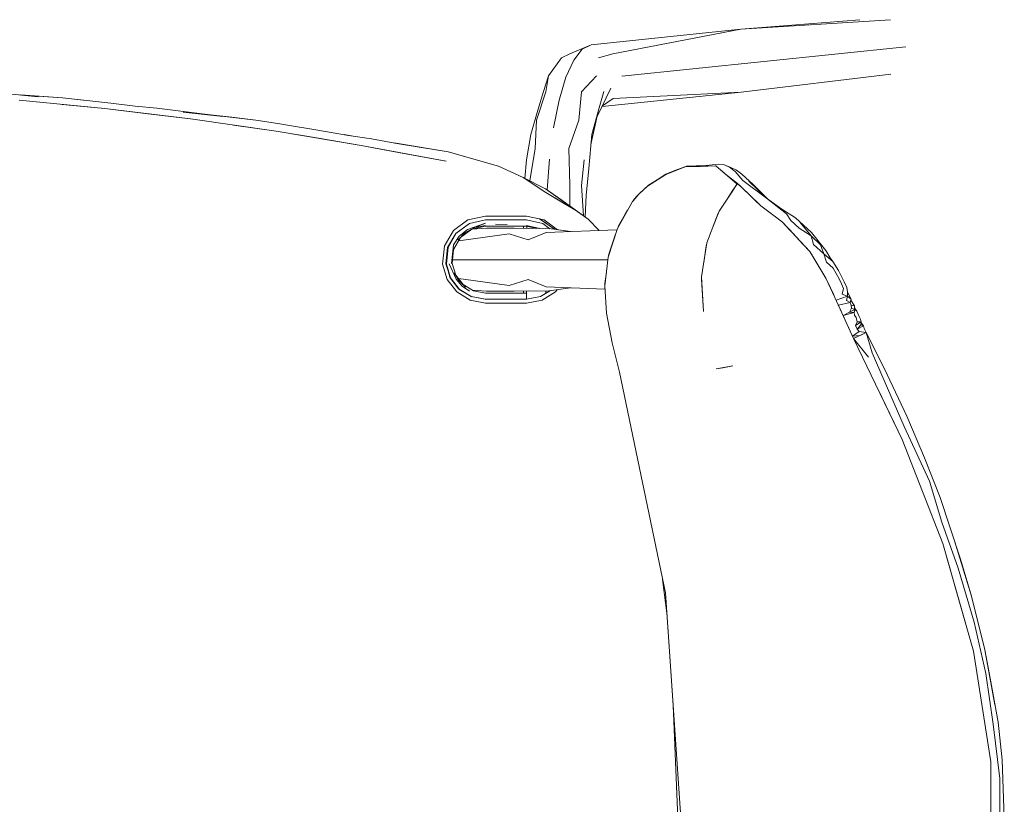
# Model space of a CAD drawing. Header units: millimetres. Extents: x 2 to 902, y -447 to 199.
# Tile 826 of 1056: x 27.881 to 28.529, y 181.945 to 182.461. Entities that reach past the tile are written whole.
import ezdxf

# ---------------------------------------------------------------- set-up
doc = ezdxf.new("R2010")
doc.units = ezdxf.units.MM
doc.header["$MEASUREMENT"] = 0
doc.layers.add('IFC-Elemento de mobília-Contorno', color=152, linetype='Continuous', lineweight=5)

msp = doc.modelspace()

# ---------------------------------------------------------------- linework, layer by layer
at = {"layer": 'IFC-Elemento de mobília-Contorno', "color": 7, "lineweight": 5}
for p, q in [((28.35518, 182.4543), (28.45368, 182.46063)), ((28.35518, 182.4543), (28.43366, 182.46063)), ((28.35518, 182.4543), (28.45368, 182.46063)), ((28.35518, 182.4543), (28.43366, 182.46063)), ((28.25678, 182.44418), (28.35518, 182.4543)), ((28.25678, 182.44418), (28.35518, 182.4543)), ((28.27098, 182.43812), (28.35518, 182.4543)), ((28.27098, 182.43812), (28.35518, 182.4543)), ((28.24266, 182.43812), (28.25678, 182.44418)), ((28.24266, 182.43812), (28.25678, 182.44418)), ((28.24534, 182.43411), (28.25094, 182.44133)), ((28.24534, 182.43411), (28.25094, 182.44133)), ((28.25094, 182.44133), (28.25678, 182.44418)), ((28.25094, 182.44133), (28.25678, 182.44418)), ((28.4171, 182.4379), (28.46381, 182.44271)), ((28.4171, 182.4379), (28.46381, 182.44271)), ((28.22875, 182.42375), (28.23729, 182.43546)), ((28.22875, 182.42375), (28.23729, 182.43546)), ((28.23729, 182.43546), (28.24266, 182.43812)), ((28.23729, 182.43546), (28.24266, 182.43812)), ((28.26166, 182.43546), (28.27098, 182.43812)), ((28.26166, 182.43546), (28.27098, 182.43812)), ((28.37038, 182.4331), (28.4171, 182.4379)), ((28.37038, 182.4331), (28.4171, 182.4379)), ((28.2402, 182.42278), (28.24534, 182.43411)), ((28.2402, 182.42278), (28.24534, 182.43411)), ((28.27694, 182.42349), (28.32366, 182.42829)), ((28.27694, 182.42349), (28.32366, 182.42829)), ((28.32366, 182.42829), (28.37038, 182.4331)), ((28.32366, 182.42829), (28.37038, 182.4331)), ((28.22531, 182.41336), (28.22875, 182.42375)), ((28.22531, 182.41336), (28.22875, 182.42375)), ((28.22696, 182.41325), (28.22875, 182.42375)), ((28.22696, 182.41325), (28.22875, 182.42375)), ((28.23571, 182.40775), (28.2402, 182.42278)), ((28.23571, 182.40775), (28.2402, 182.42278)), ((28.25036, 182.41325), (28.26018, 182.42375)), ((28.25036, 182.41325), (28.26018, 182.42375)), ((28.35545, 182.41291), (28.45392, 182.42479)), ((28.35545, 182.41291), (28.45392, 182.42479)), ((28.2607, 182.3969), (28.2698, 182.41557)), ((28.2607, 182.3969), (28.2698, 182.41557)), ((27.86905, 182.41236), (27.89294, 182.41001)), ((27.86905, 182.41236), (27.89294, 182.41001)), ((27.88116, 182.41117), (27.89301, 182.41039)), ((27.88116, 182.41117), (27.89301, 182.41039)), ((27.88119, 182.41117), (27.90899, 182.40934)), ((27.89301, 182.41039), (27.90899, 182.40934)), ((27.89301, 182.41039), (27.90899, 182.40934)), ((27.90899, 182.40934), (27.9408, 182.40568)), ((27.90899, 182.40934), (27.92489, 182.4075)), ((27.90899, 182.40934), (27.92489, 182.4075)), ((27.90899, 182.40934), (27.9408, 182.40568)), ((28.22075, 182.39453), (28.22696, 182.41325)), ((28.22075, 182.39453), (28.22696, 182.41325)), ((28.22161, 182.40116), (28.22531, 182.41336)), ((28.22161, 182.40116), (28.22531, 182.41336)), ((28.24877, 182.39453), (28.25036, 182.41325)), ((28.24877, 182.39453), (28.25036, 182.41325)), ((28.26166, 182.40116), (28.26512, 182.41336)), ((28.26166, 182.40116), (28.26512, 182.41336)), ((28.26392, 182.4035), (28.35545, 182.41291)), ((28.26392, 182.4035), (28.35545, 182.41291)), ((28.26418, 182.40405), (28.27117, 182.40885)), ((28.26418, 182.40405), (28.27117, 182.40885)), ((28.27117, 182.40885), (28.35545, 182.41291)), ((28.27117, 182.40885), (28.35545, 182.41291)), ((27.88037, 182.40775), (27.93688, 182.40218)), ((27.88037, 182.40775), (27.93688, 182.40218)), ((27.90862, 182.40496), (27.93688, 182.40218)), ((27.90862, 182.40496), (27.93688, 182.40218)), ((27.92489, 182.4075), (27.9408, 182.40568)), ((27.92489, 182.4075), (27.9408, 182.40568)), ((27.9408, 182.40568), (27.95671, 182.40384)), ((27.9408, 182.40568), (27.95671, 182.40384)), ((27.95671, 182.40384), (27.97091, 182.40243)), ((27.95671, 182.40384), (27.97091, 182.40243)), ((27.97091, 182.40243), (27.98853, 182.40017)), ((27.97091, 182.40243), (27.98852, 182.40017)), ((28.23203, 182.38959), (28.23571, 182.40775)), ((28.23203, 182.38959), (28.23571, 182.40775)), ((27.93688, 182.40218), (27.96506, 182.39876)), ((27.93688, 182.40218), (27.99325, 182.39536)), ((27.93688, 182.40218), (27.96506, 182.39876)), ((27.93688, 182.40218), (27.99325, 182.39536)), ((27.96506, 182.39876), (27.99325, 182.39536)), ((27.96506, 182.39876), (27.99325, 182.39536)), ((27.9884, 182.39974), (28.01453, 182.39702)), ((27.9884, 182.39974), (28.01453, 182.39702)), ((27.98852, 182.40017), (28.00443, 182.39833)), ((27.98852, 182.40017), (28.00443, 182.39833)), ((27.98853, 182.40017), (28.00443, 182.39833)), ((27.98853, 182.40017), (28.00443, 182.39833)), ((28.00443, 182.39833), (28.03624, 182.39466)), ((28.00443, 182.39833), (28.02034, 182.3965)), ((28.00443, 182.39833), (28.03624, 182.39466)), ((28.00443, 182.39833), (28.02034, 182.3965)), ((28.02034, 182.3965), (28.03624, 182.39466)), ((28.02034, 182.3965), (28.03624, 182.39466)), ((28.21717, 182.38505), (28.22161, 182.40116)), ((28.21717, 182.38505), (28.22161, 182.40116)), ((28.25653, 182.37846), (28.26166, 182.40116)), ((28.25653, 182.37846), (28.26166, 182.40116)), ((28.25711, 182.38505), (28.26166, 182.40116)), ((28.25711, 182.38505), (28.26166, 182.40116)), ((27.99325, 182.39536), (28.04946, 182.38729)), ((27.99325, 182.39536), (28.04946, 182.38729)), ((28.02135, 182.39132), (28.04946, 182.38729)), ((28.02135, 182.39132), (28.04946, 182.38729)), ((28.03624, 182.39466), (28.05204, 182.39205)), ((28.03624, 182.39466), (28.05204, 182.39205)), ((28.05204, 182.39205), (28.05839, 182.39107)), ((28.05204, 182.39205), (28.05839, 182.39107)), ((28.05839, 182.39107), (28.07571, 182.38829)), ((28.05839, 182.39107), (28.07571, 182.38829)), ((28.22004, 182.37593), (28.22075, 182.39453)), ((28.22004, 182.37593), (28.22075, 182.39453)), ((28.24202, 182.37593), (28.24877, 182.39453)), ((28.24202, 182.37593), (28.24877, 182.39453)), ((28.04946, 182.38729), (28.07746, 182.38264)), ((28.04946, 182.38729), (28.10547, 182.378)), ((28.04946, 182.38729), (28.07746, 182.38264)), ((28.04946, 182.38729), (28.10547, 182.378)), ((28.07571, 182.38829), (28.09721, 182.38454)), ((28.07571, 182.38829), (28.09721, 182.38454)), ((28.09432, 182.38505), (28.09912, 182.38425)), ((28.09432, 182.38505), (28.09912, 182.38425)), ((28.09455, 182.38501), (28.09891, 182.38428)), ((28.09455, 182.385), (28.09891, 182.38428)), ((28.09721, 182.38454), (28.11223, 182.38226)), ((28.09721, 182.38454), (28.11223, 182.38226)), ((28.21414, 182.36849), (28.21717, 182.38505)), ((28.21414, 182.36849), (28.21717, 182.38505)), ((28.25514, 182.3628), (28.25711, 182.38505)), ((28.25514, 182.3628), (28.25711, 182.38505)), ((28.07746, 182.38264), (28.10547, 182.378)), ((28.07746, 182.38264), (28.10547, 182.378)), ((28.10547, 182.378), (28.16128, 182.36752)), ((28.10547, 182.378), (28.12065, 182.37515)), ((28.10547, 182.378), (28.16128, 182.36752)), ((28.10547, 182.378), (28.12065, 182.37515)), ((28.11223, 182.38226), (28.12754, 182.37954)), ((28.11223, 182.38226), (28.12754, 182.37954)), ((28.12716, 182.37961), (28.16258, 182.37374)), ((28.12716, 182.37961), (28.16258, 182.37374)), ((28.12723, 182.3796), (28.13698, 182.37798)), ((28.12723, 182.3796), (28.13698, 182.37798)), ((28.12754, 182.37954), (28.14497, 182.37653)), ((28.12754, 182.37954), (28.14497, 182.37653)), ((28.13698, 182.37798), (28.16258, 182.37374)), ((28.13698, 182.37798), (28.16258, 182.37374)), ((28.12065, 182.37515), (28.13583, 182.3723)), ((28.12065, 182.37515), (28.13583, 182.3723)), ((28.13583, 182.3723), (28.16128, 182.36752)), ((28.13583, 182.3723), (28.16128, 182.36752)), ((28.16258, 182.37374), (28.19576, 182.36438)), ((28.16258, 182.37374), (28.19576, 182.36438)), ((28.16258, 182.37374), (28.1958, 182.36436)), ((28.21638, 182.35464), (28.22004, 182.37593)), ((28.21638, 182.35464), (28.22004, 182.37593)), ((28.24202, 182.37593), (28.24265, 182.35182)), ((28.24202, 182.37593), (28.24265, 182.35182)), ((28.19576, 182.36438), (28.21193, 182.35685)), ((28.19576, 182.36438), (28.21193, 182.35685)), ((28.21314, 182.35625), (28.21414, 182.36849)), ((28.21314, 182.35624), (28.21414, 182.36849)), ((28.22777, 182.3488), (28.22929, 182.36899)), ((28.22777, 182.3488), (28.22929, 182.36899)), ((28.2505, 182.35156), (28.25226, 182.36849)), ((28.2505, 182.35156), (28.25226, 182.36849)), ((28.30581, 182.35889), (28.31855, 182.36382)), ((28.30581, 182.35889), (28.31855, 182.36382)), ((28.31214, 182.36143), (28.31853, 182.36384)), ((28.31214, 182.36143), (28.3184, 182.36384)), ((28.31214, 182.36143), (28.31853, 182.36384)), ((28.31214, 182.36143), (28.3184, 182.36384)), ((28.31298, 182.36194), (28.31813, 182.36373)), ((28.31298, 182.36194), (28.3181, 182.36372)), ((28.31836, 182.36381), (28.33882, 182.36451)), ((28.31836, 182.36381), (28.33882, 182.36451)), ((28.3184, 182.36384), (28.31958, 182.36424)), ((28.3184, 182.36384), (28.31958, 182.36424)), ((28.3184, 182.36384), (28.32342, 182.364)), ((28.3184, 182.36384), (28.32342, 182.364)), ((28.31958, 182.36424), (28.33217, 182.36478)), ((28.31958, 182.36424), (28.33217, 182.36478)), ((28.32342, 182.364), (28.32844, 182.36416)), ((28.32342, 182.364), (28.32844, 182.36416)), ((28.32844, 182.36416), (28.33346, 182.36433)), ((28.32844, 182.36416), (28.33346, 182.36433)), ((28.32968, 182.36419), (28.32972, 182.3642)), ((28.32968, 182.36419), (28.32972, 182.3642)), ((28.33217, 182.36478), (28.3405, 182.36566)), ((28.33217, 182.36478), (28.3405, 182.36566)), ((28.33346, 182.36433), (28.33849, 182.3645)), ((28.33346, 182.36433), (28.33849, 182.3645)), ((28.33882, 182.36451), (28.35275, 182.35246)), ((28.33882, 182.36451), (28.35275, 182.35246)), ((28.3405, 182.36566), (28.34386, 182.36532)), ((28.3405, 182.36566), (28.34386, 182.36532)), ((28.34386, 182.36532), (28.34771, 182.36364)), ((28.34386, 182.36532), (28.34859, 182.36349)), ((28.34386, 182.36532), (28.34771, 182.36364)), ((28.34386, 182.36532), (28.34859, 182.36349)), ((28.34771, 182.36364), (28.35143, 182.36074)), ((28.34771, 182.36364), (28.35143, 182.36074)), ((28.34859, 182.36349), (28.35232, 182.36162)), ((28.34859, 182.36349), (28.35232, 182.36162)), ((28.25357, 182.34499), (28.25514, 182.3628)), ((28.25357, 182.34499), (28.25514, 182.3628)), ((28.2938, 182.35123), (28.30581, 182.35889)), ((28.29407, 182.35141), (28.30581, 182.35889)), ((28.30015, 182.35541), (28.30588, 182.35902)), ((28.30015, 182.35541), (28.30588, 182.35902)), ((28.30588, 182.35902), (28.31298, 182.36194)), ((28.30588, 182.35902), (28.31298, 182.36194)), ((28.30588, 182.35902), (28.31214, 182.36143)), ((28.30588, 182.35902), (28.31214, 182.36143)), ((28.30944, 182.3603), (28.31063, 182.36084)), ((28.30944, 182.3603), (28.31063, 182.36084)), ((28.34266, 182.36119), (28.34526, 182.35913)), ((28.34266, 182.36119), (28.34526, 182.35913)), ((28.34526, 182.35913), (28.34916, 182.35604)), ((28.34526, 182.35913), (28.34916, 182.35604)), ((28.35143, 182.36074), (28.35657, 182.35484)), ((28.35143, 182.36074), (28.35657, 182.35484)), ((28.35232, 182.36162), (28.35591, 182.35915)), ((28.35232, 182.36162), (28.35591, 182.35915)), ((28.35591, 182.35915), (28.36342, 182.35219)), ((28.35591, 182.35915), (28.36342, 182.35219)), ((28.21193, 182.35685), (28.2269, 182.34702)), ((28.21193, 182.35685), (28.22684, 182.34947)), ((28.21193, 182.35685), (28.2269, 182.34702)), ((28.21193, 182.35685), (28.22684, 182.34947)), ((28.24265, 182.35182), (28.2427, 182.33814)), ((28.24265, 182.35182), (28.2427, 182.33814)), ((28.2505, 182.35156), (28.25178, 182.33164)), ((28.2505, 182.35156), (28.25178, 182.33164)), ((28.28817, 182.34594), (28.29407, 182.35141)), ((28.28817, 182.34594), (28.29407, 182.35141)), ((28.29156, 182.34919), (28.29443, 182.35181)), ((28.29156, 182.34919), (28.29443, 182.35181)), ((28.29443, 182.35181), (28.30015, 182.35541)), ((28.29443, 182.35181), (28.30015, 182.35541)), ((28.34916, 182.35604), (28.35307, 182.35294)), ((28.34916, 182.35604), (28.35307, 182.35294)), ((28.34921, 182.35553), (28.35001, 182.35537)), ((28.34921, 182.35552), (28.35002, 182.35537)), ((28.34921, 182.35552), (28.35001, 182.35537)), ((28.34921, 182.35552), (28.35002, 182.35537)), ((28.34966, 182.34782), (28.35307, 182.35294)), ((28.34966, 182.34782), (28.35307, 182.35294)), ((28.34967, 182.34783), (28.35271, 182.3525)), ((28.34967, 182.34783), (28.35271, 182.3525)), ((28.35244, 182.35208), (28.35248, 182.35205)), ((28.35244, 182.35208), (28.35248, 182.35205)), ((28.35307, 182.35294), (28.36024, 182.34605)), ((28.35307, 182.35294), (28.35503, 182.35106)), ((28.35307, 182.35294), (28.35503, 182.35106)), ((28.35307, 182.35294), (28.36024, 182.34605)), ((28.35503, 182.35106), (28.35699, 182.34917)), ((28.35503, 182.35106), (28.35699, 182.34917)), ((28.35657, 182.35484), (28.37205, 182.34328)), ((28.35657, 182.35484), (28.37205, 182.34328)), ((28.36044, 182.35455), (28.37205, 182.34328)), ((28.36044, 182.35455), (28.37205, 182.34328)), ((28.36342, 182.35219), (28.37315, 182.34247)), ((28.36342, 182.35219), (28.37315, 182.34247)), ((28.22684, 182.34947), (28.23746, 182.34188)), ((28.22684, 182.34947), (28.2549, 182.32942)), ((28.2269, 182.34702), (28.2374, 182.34072)), ((28.2269, 182.34702), (28.23834, 182.34016)), ((28.25275, 182.33096), (28.25357, 182.34499)), ((28.25275, 182.33096), (28.25357, 182.34499)), ((28.28405, 182.34112), (28.28817, 182.34594)), ((28.28446, 182.3416), (28.28817, 182.34594)), ((28.28467, 182.342), (28.28668, 182.34429)), ((28.28467, 182.342), (28.28668, 182.34429)), ((28.28668, 182.34429), (28.2887, 182.34659)), ((28.28668, 182.34429), (28.2887, 182.34659)), ((28.2887, 182.34659), (28.29156, 182.34919)), ((28.2887, 182.34659), (28.29156, 182.34919)), ((28.34624, 182.34269), (28.34967, 182.34783)), ((28.34624, 182.34269), (28.34966, 182.34782)), ((28.35699, 182.34917), (28.36092, 182.3454)), ((28.35699, 182.34917), (28.36092, 182.3454)), ((28.36024, 182.34605), (28.3684, 182.33822)), ((28.36024, 182.34605), (28.3684, 182.33822)), ((28.36092, 182.3454), (28.36466, 182.34181)), ((28.36092, 182.3454), (28.36466, 182.34181)), ((28.2374, 182.34072), (28.24596, 182.33559)), ((28.23746, 182.34188), (28.23839, 182.34121)), ((28.23834, 182.34016), (28.24596, 182.33559)), ((28.23839, 182.34121), (28.2549, 182.32942)), ((28.27404, 182.32343), (28.28405, 182.34112)), ((28.27404, 182.32343), (28.28405, 182.34112)), ((28.28405, 182.34112), (28.28446, 182.3416)), ((28.28439, 182.34153), (28.28467, 182.342)), ((28.28439, 182.34153), (28.28467, 182.342)), ((28.28446, 182.3416), (28.28467, 182.342)), ((28.28446, 182.3416), (28.28467, 182.342)), ((28.28446, 182.3416), (28.28467, 182.342)), ((28.28446, 182.3416), (28.28467, 182.342)), ((28.34092, 182.33469), (28.34624, 182.34269)), ((28.34092, 182.33469), (28.34624, 182.34269)), ((28.36466, 182.34181), (28.3684, 182.33822)), ((28.36466, 182.34181), (28.3684, 182.33822)), ((28.3684, 182.33822), (28.37725, 182.33159)), ((28.3684, 182.33822), (28.37725, 182.33159)), ((28.37205, 182.34328), (28.38529, 182.33301)), ((28.37205, 182.34328), (28.38217, 182.33596)), ((28.37205, 182.34328), (28.38529, 182.33301)), ((28.37205, 182.34328), (28.38217, 182.33596)), ((28.1757, 182.32898), (28.18732, 182.33148)), ((28.1757, 182.32898), (28.18732, 182.33148)), ((28.18732, 182.33148), (28.19406, 182.33147)), ((28.18732, 182.33148), (28.19406, 182.33147)), ((28.19406, 182.33147), (28.20081, 182.33147)), ((28.19406, 182.33147), (28.20081, 182.33147)), ((28.20081, 182.33147), (28.20755, 182.33146)), ((28.20081, 182.33147), (28.20755, 182.33146)), ((28.20755, 182.33146), (28.21429, 182.33146)), ((28.20755, 182.33146), (28.21429, 182.33146)), ((28.21429, 182.33146), (28.22589, 182.32896)), ((28.21429, 182.33146), (28.22589, 182.32896)), ((28.27478, 182.32508), (28.27922, 182.33267)), ((28.27478, 182.32508), (28.27922, 182.33267)), ((28.27922, 182.33267), (28.28075, 182.3353)), ((28.27922, 182.33267), (28.28075, 182.3353)), ((28.33691, 182.32428), (28.34097, 182.33482)), ((28.33691, 182.32428), (28.34097, 182.33481)), ((28.33713, 182.32482), (28.34027, 182.33339)), ((28.33713, 182.32482), (28.34027, 182.33339)), ((28.34027, 182.33339), (28.34064, 182.33396)), ((28.34027, 182.33339), (28.34064, 182.33396)), ((28.37725, 182.33159), (28.38271, 182.32749)), ((28.37725, 182.33159), (28.38271, 182.32749)), ((28.38217, 182.33596), (28.39117, 182.33037)), ((28.38217, 182.33596), (28.39117, 182.33037)), ((28.38529, 182.33301), (28.38826, 182.32853)), ((28.38529, 182.33301), (28.38826, 182.32853)), ((28.16614, 182.32195), (28.1757, 182.32898)), ((28.16614, 182.32195), (28.1757, 182.32898)), ((28.16773, 182.32007), (28.17672, 182.3267)), ((28.16797, 182.32025), (28.17672, 182.3267)), ((28.17536, 182.32275), (28.1873, 182.32692)), ((28.17536, 182.32275), (28.1873, 182.32692)), ((28.17672, 182.3267), (28.18731, 182.32898)), ((28.17672, 182.3267), (28.18731, 182.32898)), ((28.17825, 182.3229), (28.18722, 182.32482)), ((28.17825, 182.3229), (28.18722, 182.32482)), ((28.18016, 182.32408), (28.1873, 182.32692)), ((28.18016, 182.32408), (28.1873, 182.32692)), ((28.18016, 182.32408), (28.18727, 182.32539)), ((28.18016, 182.32408), (28.18727, 182.32539)), ((28.18722, 182.32482), (28.19397, 182.32482)), ((28.18722, 182.32482), (28.19397, 182.32482)), ((28.18731, 182.32898), (28.19405, 182.32898)), ((28.18731, 182.32898), (28.19405, 182.32898)), ((28.1938, 182.32611), (28.20154, 182.32605)), ((28.1938, 182.32611), (28.20154, 182.32605)), ((28.19397, 182.32482), (28.20072, 182.32482)), ((28.19397, 182.32482), (28.20072, 182.32482)), ((28.19405, 182.32898), (28.2008, 182.32897)), ((28.19405, 182.32898), (28.2008, 182.32897)), ((28.20072, 182.32482), (28.20747, 182.32482)), ((28.20072, 182.32482), (28.20747, 182.32482)), ((28.2008, 182.32897), (28.20754, 182.32897)), ((28.2008, 182.32897), (28.20754, 182.32897)), ((28.20747, 182.32482), (28.21422, 182.32482)), ((28.20747, 182.32482), (28.21422, 182.32482)), ((28.20754, 182.32897), (28.21429, 182.32896)), ((28.20754, 182.32897), (28.21429, 182.32896)), ((28.21224, 182.32482), (28.21225, 182.32352)), ((28.21224, 182.32482), (28.21225, 182.32352)), ((28.21422, 182.32482), (28.22104, 182.32336)), ((28.21422, 182.32482), (28.22104, 182.32336)), ((28.21426, 182.32538), (28.22305, 182.32341)), ((28.21426, 182.32538), (28.22305, 182.32341)), ((28.21429, 182.32896), (28.22489, 182.32666)), ((28.21429, 182.32896), (28.22489, 182.32666)), ((28.21442, 182.32352), (28.21448, 182.32476)), ((28.21442, 182.32352), (28.21448, 182.32476)), ((28.22281, 182.32962), (28.22915, 182.32541)), ((28.22281, 182.32962), (28.22915, 182.32541)), ((28.22282, 182.32962), (28.22382, 182.32896)), ((28.22282, 182.32962), (28.22382, 182.32896)), ((28.22382, 182.32896), (28.22649, 182.32718)), ((28.22382, 182.32896), (28.22649, 182.32718)), ((28.22489, 182.32666), (28.22956, 182.32322)), ((28.22489, 182.32666), (28.22956, 182.32322)), ((28.22589, 182.32896), (28.23467, 182.32251)), ((28.22589, 182.32896), (28.23467, 182.32251)), ((28.22649, 182.32718), (28.22915, 182.32541)), ((28.22649, 182.32718), (28.22915, 182.32541)), ((28.22915, 182.32541), (28.23257, 182.32281)), ((28.22915, 182.32541), (28.2317, 182.32347)), ((28.22915, 182.32541), (28.23257, 182.32281)), ((28.22915, 182.32541), (28.2317, 182.32347)), ((28.2549, 182.32942), (28.26215, 182.32206)), ((28.2549, 182.32942), (28.26215, 182.32205)), ((28.2549, 182.32942), (28.26215, 182.32205)), ((28.27446, 182.32416), (28.27478, 182.32508)), ((28.27446, 182.32416), (28.27478, 182.32508)), ((28.27449, 182.32422), (28.27478, 182.32508)), ((28.27449, 182.32422), (28.27478, 182.32508)), ((28.33933, 182.33082), (28.33943, 182.33082)), ((28.33933, 182.33082), (28.33943, 182.33082)), ((28.38271, 182.32749), (28.39163, 182.31783)), ((28.38271, 182.32749), (28.38727, 182.32255)), ((28.38271, 182.32749), (28.39163, 182.31783)), ((28.38271, 182.32749), (28.38727, 182.32255)), ((28.38826, 182.32853), (28.39371, 182.32365)), ((28.38826, 182.32853), (28.39371, 182.32365)), ((28.39117, 182.33037), (28.40167, 182.32074)), ((28.39117, 182.33037), (28.40167, 182.32074)), ((28.3943, 182.32733), (28.40145, 182.31852)), ((28.3943, 182.32733), (28.40145, 182.31852)), ((28.39642, 182.32555), (28.40167, 182.32074)), ((28.39642, 182.32555), (28.40167, 182.32074)), ((28.16013, 182.31142), (28.16614, 182.32195)), ((28.16013, 182.31142), (28.16614, 182.32195)), ((28.16234, 182.31077), (28.16774, 182.32008)), ((28.16234, 182.31077), (28.16774, 182.32008)), ((28.16259, 182.31074), (28.16797, 182.32025)), ((28.16259, 182.31074), (28.16797, 182.32025)), ((28.16623, 182.31253), (28.17, 182.31837)), ((28.16623, 182.31253), (28.17, 182.31837)), ((28.16897, 182.3157), (28.17397, 182.3207)), ((28.16897, 182.3157), (28.17397, 182.3207)), ((28.17, 182.31837), (28.17536, 182.32275)), ((28.17, 182.31837), (28.17536, 182.32275)), ((28.17084, 182.31749), (28.17825, 182.3229)), ((28.17084, 182.31749), (28.17825, 182.3229)), ((28.17397, 182.3207), (28.18016, 182.32408)), ((28.17397, 182.3207), (28.18016, 182.32408)), ((28.1782, 182.32287), (28.18781, 182.32352)), ((28.1782, 182.32287), (28.18781, 182.32352)), ((28.17903, 182.31659), (28.20273, 182.31976)), ((28.17903, 182.31659), (28.20273, 182.31976)), ((28.18781, 182.32352), (28.20608, 182.32352)), ((28.18781, 182.32352), (28.20608, 182.32352)), ((28.20273, 182.31976), (28.2154, 182.31593)), ((28.20273, 182.31976), (28.2154, 182.31593)), ((28.20608, 182.32352), (28.2154, 182.32323)), ((28.20608, 182.32352), (28.2154, 182.32323)), ((28.21225, 182.32332), (28.21225, 182.32352)), ((28.21225, 182.32332), (28.21225, 182.32352)), ((28.21225, 182.32332), (28.21225, 182.32352)), ((28.21441, 182.32326), (28.21442, 182.32352)), ((28.21441, 182.32326), (28.21442, 182.32352)), ((28.2154, 182.32323), (28.22738, 182.32352)), ((28.2154, 182.32323), (28.22738, 182.32352)), ((28.2154, 182.31593), (28.22722, 182.32075)), ((28.2154, 182.31593), (28.22722, 182.32075)), ((28.22285, 182.32345), (28.22292, 182.32341)), ((28.22285, 182.32345), (28.22302, 182.32341)), ((28.22285, 182.32345), (28.22292, 182.32341)), ((28.22285, 182.32345), (28.22302, 182.32341)), ((28.22705, 182.32074), (28.27374, 182.32249)), ((28.22705, 182.32074), (28.27374, 182.32249)), ((28.22705, 182.32075), (28.22722, 182.32075)), ((28.22705, 182.32075), (28.22722, 182.32075)), ((28.22738, 182.32352), (28.24313, 182.32134)), ((28.22738, 182.32352), (28.24313, 182.32134)), ((28.2317, 182.32347), (28.23257, 182.32281)), ((28.2317, 182.32347), (28.23257, 182.32281)), ((28.26792, 182.30452), (28.27404, 182.32343)), ((28.26792, 182.30452), (28.27404, 182.32343)), ((28.26838, 182.30656), (28.27237, 182.31834)), ((28.26838, 182.30656), (28.27237, 182.31834)), ((28.27237, 182.31834), (28.27264, 182.31912)), ((28.27237, 182.31834), (28.27264, 182.31912)), ((28.3329, 182.31387), (28.33691, 182.32428)), ((28.3329, 182.31387), (28.33691, 182.32428)), ((28.38717, 182.32266), (28.39163, 182.31783)), ((28.38717, 182.32266), (28.39163, 182.31783)), ((28.39371, 182.32365), (28.40145, 182.31852)), ((28.39371, 182.32365), (28.40145, 182.31852)), ((28.40145, 182.31852), (28.40778, 182.31265)), ((28.40145, 182.31852), (28.40304, 182.31281)), ((28.40145, 182.31852), (28.40778, 182.31265)), ((28.40145, 182.31852), (28.40304, 182.31281)), ((28.40167, 182.32074), (28.41124, 182.30892)), ((28.40167, 182.32074), (28.41124, 182.30892)), ((28.15899, 182.29982), (28.16025, 182.31163)), ((28.15899, 182.29982), (28.16025, 182.31163)), ((28.16456, 182.31458), (28.16478, 182.31462)), ((28.16456, 182.31458), (28.16478, 182.31461)), ((28.16484, 182.30027), (28.16623, 182.31253)), ((28.16484, 182.30027), (28.16623, 182.31253)), ((28.16606, 182.30991), (28.16623, 182.31253)), ((28.16606, 182.30991), (28.16623, 182.31253)), ((28.16627, 182.30953), (28.17084, 182.31749)), ((28.16627, 182.30953), (28.17084, 182.31749)), ((28.16957, 182.31528), (28.17903, 182.31659)), ((28.16957, 182.31528), (28.17903, 182.31659)), ((28.26838, 182.30656), (28.27148, 182.31553)), ((28.26838, 182.30656), (28.27148, 182.31553)), ((28.33088, 182.3009), (28.33239, 182.31189)), ((28.33088, 182.3009), (28.33239, 182.31189)), ((28.33116, 182.30271), (28.3329, 182.31387)), ((28.33116, 182.30271), (28.3329, 182.31387)), ((28.33239, 182.31189), (28.33273, 182.31282)), ((28.33239, 182.31189), (28.33273, 182.31281)), ((28.39163, 182.31783), (28.39401, 182.31526)), ((28.39163, 182.31783), (28.394, 182.31526)), ((28.39163, 182.31783), (28.40055, 182.30817)), ((28.39163, 182.31783), (28.39609, 182.313)), ((28.394, 182.31526), (28.39609, 182.313)), ((28.39401, 182.31526), (28.40055, 182.30817)), ((28.39609, 182.313), (28.40055, 182.30817)), ((28.39609, 182.313), (28.40055, 182.30817)), ((28.40304, 182.31281), (28.40988, 182.30674)), ((28.40304, 182.31281), (28.40988, 182.30674)), ((28.40645, 182.31483), (28.41124, 182.30892)), ((28.40645, 182.31483), (28.41124, 182.30892)), ((28.40778, 182.31265), (28.40988, 182.30674)), ((28.40778, 182.31265), (28.40988, 182.30674)), ((28.16126, 182.30008), (28.16234, 182.31077)), ((28.16126, 182.30008), (28.16234, 182.31077)), ((28.16151, 182.29982), (28.16259, 182.31074)), ((28.16151, 182.29982), (28.16259, 182.31074)), ((28.16536, 182.30039), (28.16627, 182.30953)), ((28.16536, 182.30039), (28.16627, 182.30953)), ((28.26824, 182.30549), (28.26838, 182.30656)), ((28.26824, 182.30549), (28.26838, 182.30656)), ((28.39929, 182.30954), (28.39932, 182.30951)), ((28.39929, 182.30954), (28.39932, 182.30951)), ((28.40055, 182.30817), (28.41128, 182.29073)), ((28.40055, 182.30817), (28.40323, 182.3038)), ((28.40055, 182.30817), (28.41128, 182.29073)), ((28.40055, 182.30817), (28.40323, 182.3038)), ((28.40988, 182.30674), (28.41576, 182.30163)), ((28.40988, 182.30674), (28.41162, 182.30109)), ((28.40988, 182.30674), (28.41162, 182.30109)), ((28.40988, 182.30674), (28.41576, 182.30163)), ((28.41124, 182.30892), (28.41394, 182.30396)), ((28.41124, 182.30892), (28.41395, 182.30395)), ((28.41124, 182.30892), (28.41394, 182.30396)), ((28.41124, 182.30892), (28.41395, 182.30394)), ((28.15899, 182.29982), (28.16203, 182.28983)), ((28.15899, 182.29982), (28.16203, 182.28983)), ((28.16126, 182.30008), (28.16262, 182.29551)), ((28.16126, 182.30008), (28.16262, 182.29551)), ((28.16151, 182.29982), (28.16423, 182.2909)), ((28.16151, 182.29982), (28.16423, 182.2909)), ((28.16154, 182.30282), (28.1618, 182.30282)), ((28.16154, 182.30282), (28.1618, 182.30282)), ((28.16344, 182.30005), (28.16791, 182.29008)), ((28.16344, 182.30005), (28.16791, 182.29008)), ((28.16536, 182.30039), (28.16767, 182.29275)), ((28.16536, 182.30039), (28.16767, 182.29275)), ((28.1656, 182.30282), (28.18725, 182.30282)), ((28.1656, 182.30282), (28.18725, 182.30282)), ((28.18725, 182.30282), (28.20641, 182.30282)), ((28.18725, 182.30282), (28.20641, 182.30282)), ((28.20641, 182.30282), (28.2171, 182.30282)), ((28.20641, 182.30282), (28.2171, 182.30282)), ((28.2171, 182.30282), (28.25067, 182.30282)), ((28.2171, 182.30282), (28.25067, 182.30282)), ((28.25067, 182.30282), (28.26772, 182.30282)), ((28.25067, 182.30282), (28.26772, 182.30282)), ((28.26568, 182.28555), (28.26792, 182.30452)), ((28.26568, 182.28555), (28.26792, 182.30452)), ((28.32942, 182.29155), (28.33116, 182.30271)), ((28.32942, 182.29155), (28.33116, 182.30271)), ((28.40323, 182.3038), (28.40592, 182.29945)), ((28.40323, 182.3038), (28.40592, 182.29945)), ((28.40592, 182.29945), (28.4086, 182.29508)), ((28.40592, 182.29945), (28.4086, 182.29508)), ((28.41162, 182.30109), (28.4161, 182.29723)), ((28.41162, 182.30109), (28.4161, 182.29723)), ((28.41394, 182.30396), (28.41576, 182.30163)), ((28.41394, 182.30396), (28.41576, 182.30163)), ((28.41576, 182.30163), (28.41949, 182.29561)), ((28.41576, 182.30163), (28.41949, 182.29561)), ((28.16262, 182.29551), (28.16407, 182.29065)), ((28.16262, 182.29551), (28.16407, 182.29065)), ((28.16655, 182.29425), (28.16976, 182.28905)), ((28.16655, 182.29425), (28.16976, 182.28905)), ((28.16767, 182.29275), (28.17255, 182.28643)), ((28.16767, 182.29275), (28.17255, 182.28643)), ((28.26573, 182.28713), (28.26676, 182.29469)), ((28.26573, 182.28713), (28.26676, 182.29469)), ((28.4086, 182.29508), (28.41128, 182.29073)), ((28.4086, 182.29508), (28.41128, 182.29073)), ((28.4161, 182.29723), (28.41986, 182.29022)), ((28.4161, 182.29723), (28.41986, 182.29022)), ((28.41949, 182.29561), (28.42158, 182.29176)), ((28.41949, 182.29561), (28.42158, 182.29176)), ((28.16203, 182.28983), (28.16837, 182.28164)), ((28.16203, 182.28983), (28.16837, 182.28164)), ((28.16393, 182.29113), (28.16417, 182.2911)), ((28.16393, 182.29113), (28.16417, 182.2911)), ((28.16399, 182.29093), (28.16688, 182.28718)), ((28.16399, 182.29093), (28.16688, 182.28718)), ((28.16407, 182.29111), (28.17, 182.28346)), ((28.16423, 182.2909), (28.17011, 182.28331)), ((28.16688, 182.28718), (28.16977, 182.28343)), ((28.16688, 182.28718), (28.16977, 182.28343)), ((28.16791, 182.29008), (28.1718, 182.2855)), ((28.16791, 182.29008), (28.1718, 182.2855)), ((28.16951, 182.29037), (28.17903, 182.28905)), ((28.16951, 182.29036), (28.17903, 182.28905)), ((28.16976, 182.28905), (28.17411, 182.28474)), ((28.16976, 182.28905), (28.17411, 182.28474)), ((28.17255, 182.28643), (28.17937, 182.28228)), ((28.17255, 182.28643), (28.17937, 182.28228)), ((28.17903, 182.28905), (28.20273, 182.28588)), ((28.17903, 182.28905), (28.20273, 182.28588)), ((28.20273, 182.28588), (28.2154, 182.28971)), ((28.20273, 182.28588), (28.2154, 182.28971)), ((28.2154, 182.28971), (28.22722, 182.2849)), ((28.2154, 182.28971), (28.22722, 182.2849)), ((28.26573, 182.28713), (28.26578, 182.28635)), ((28.26573, 182.28713), (28.26578, 182.28635)), ((28.32935, 182.28982), (28.32947, 182.29069)), ((28.32935, 182.28982), (28.32947, 182.29069)), ((28.32935, 182.28982), (28.33067, 182.26886)), ((28.32935, 182.28982), (28.33067, 182.26886)), ((28.32942, 182.29155), (28.33004, 182.2802)), ((28.32942, 182.29155), (28.33004, 182.2802)), ((28.41128, 182.29073), (28.41718, 182.27795)), ((28.41128, 182.29073), (28.41718, 182.27795)), ((28.41276, 182.28753), (28.41423, 182.28434)), ((28.41276, 182.28753), (28.41423, 182.28434)), ((28.41986, 182.29022), (28.42142, 182.287)), ((28.41986, 182.29022), (28.42142, 182.287)), ((28.42142, 182.287), (28.4227, 182.28391)), ((28.42142, 182.287), (28.4227, 182.28391)), ((28.42158, 182.29176), (28.4232, 182.28819)), ((28.42158, 182.29176), (28.4232, 182.28819)), ((28.4232, 182.28819), (28.42494, 182.28454)), ((28.4232, 182.28819), (28.42494, 182.28454)), ((28.16837, 182.28164), (28.17718, 182.27624)), ((28.16837, 182.28164), (28.17718, 182.27624)), ((28.16977, 182.28343), (28.17784, 182.27852)), ((28.16977, 182.28343), (28.17784, 182.27852)), ((28.16994, 182.28332), (28.17025, 182.2833)), ((28.16994, 182.28332), (28.17025, 182.2833)), ((28.17, 182.28346), (28.17824, 182.27844)), ((28.17, 182.28346), (28.17824, 182.27844)), ((28.1718, 182.2855), (28.17679, 182.28216)), ((28.1718, 182.2855), (28.17679, 182.28216)), ((28.17861, 182.28274), (28.18781, 182.28212)), ((28.17861, 182.28274), (28.18781, 182.28212)), ((28.17937, 182.28228), (28.18722, 182.28082)), ((28.17937, 182.28228), (28.18722, 182.28082)), ((28.18722, 182.28082), (28.19397, 182.28082)), ((28.18722, 182.28082), (28.19397, 182.28082)), ((28.18781, 182.28212), (28.20608, 182.28212)), ((28.18781, 182.28212), (28.20608, 182.28212)), ((28.19397, 182.28082), (28.20072, 182.28082)), ((28.19397, 182.28082), (28.20072, 182.28082)), ((28.20072, 182.28082), (28.20747, 182.28082)), ((28.20072, 182.28082), (28.20747, 182.28082)), ((28.20608, 182.28212), (28.2154, 182.28241)), ((28.20608, 182.28212), (28.2154, 182.28241)), ((28.20747, 182.28082), (28.21422, 182.28082)), ((28.20747, 182.28082), (28.21422, 182.28082)), ((28.21225, 182.28082), (28.21225, 182.28231)), ((28.21225, 182.28082), (28.21225, 182.28231)), ((28.21225, 182.28082), (28.21225, 182.28231)), ((28.21418, 182.28082), (28.21419, 182.28237)), ((28.21418, 182.28082), (28.21419, 182.28237)), ((28.21422, 182.28082), (28.21425, 182.28051)), ((28.21422, 182.28082), (28.21425, 182.28051)), ((28.21425, 182.28051), (28.21428, 182.27965)), ((28.21425, 182.28051), (28.21428, 182.27965)), ((28.21428, 182.27965), (28.21429, 182.27836)), ((28.21428, 182.27965), (28.21429, 182.27836)), ((28.2154, 182.28241), (28.22738, 182.28212)), ((28.2154, 182.28241), (28.22738, 182.28212)), ((28.22344, 182.27851), (28.22994, 182.28247)), ((28.22344, 182.27851), (28.22994, 182.28247)), ((28.22445, 182.27625), (28.23326, 182.28166)), ((28.22445, 182.27625), (28.23326, 182.28166)), ((28.22705, 182.28071), (28.22705, 182.28213)), ((28.22705, 182.28071), (28.22705, 182.28213)), ((28.22722, 182.2849), (28.26583, 182.28344)), ((28.22722, 182.2849), (28.26583, 182.28344)), ((28.22738, 182.28212), (28.24313, 182.2843)), ((28.22738, 182.28212), (28.24313, 182.2843)), ((28.23326, 182.28166), (28.23437, 182.28309)), ((28.23326, 182.28166), (28.23437, 182.28309)), ((28.26568, 182.28555), (28.26692, 182.26756)), ((28.26568, 182.28555), (28.26692, 182.26756)), ((28.33004, 182.2802), (28.33067, 182.26886)), ((28.33004, 182.2802), (28.33067, 182.26886)), ((28.41423, 182.28434), (28.41571, 182.28115)), ((28.41423, 182.28434), (28.41571, 182.28115)), ((28.41571, 182.28115), (28.41718, 182.27795)), ((28.41571, 182.28115), (28.41718, 182.27795)), ((28.42192, 182.28018), (28.4227, 182.28391)), ((28.42192, 182.28018), (28.4227, 182.28391)), ((28.42192, 182.28018), (28.42551, 182.27882)), ((28.42192, 182.28018), (28.42551, 182.27882)), ((28.42494, 182.28454), (28.42546, 182.2817)), ((28.42494, 182.28454), (28.42546, 182.2817)), ((28.42546, 182.2817), (28.42551, 182.27882)), ((28.42546, 182.2817), (28.42551, 182.27882)), ((28.42547, 182.28149), (28.42786, 182.27696)), ((28.42547, 182.28149), (28.42786, 182.27696)), ((28.17718, 182.27624), (28.18732, 182.27433)), ((28.17718, 182.27624), (28.18732, 182.27433)), ((28.17784, 182.27852), (28.18713, 182.27681)), ((28.17784, 182.27852), (28.18713, 182.27681)), ((28.17805, 182.27856), (28.18732, 182.27683)), ((28.17805, 182.27856), (28.18732, 182.27683)), ((28.18713, 182.27681), (28.19388, 182.27681)), ((28.18713, 182.27681), (28.19388, 182.27681)), ((28.18732, 182.27683), (28.19406, 182.27683)), ((28.18732, 182.27683), (28.19406, 182.27683)), ((28.18732, 182.27433), (28.19406, 182.27433)), ((28.18732, 182.27433), (28.19406, 182.27433)), ((28.19388, 182.27681), (28.20064, 182.27681)), ((28.19388, 182.27681), (28.20064, 182.27681)), ((28.19406, 182.27683), (28.20081, 182.27683)), ((28.19406, 182.27683), (28.20081, 182.27683)), ((28.19406, 182.27433), (28.20081, 182.27433)), ((28.19406, 182.27433), (28.20081, 182.27433)), ((28.20064, 182.27681), (28.20739, 182.2768)), ((28.20064, 182.27681), (28.20739, 182.2768)), ((28.20081, 182.27683), (28.20755, 182.27683)), ((28.20081, 182.27683), (28.20755, 182.27683)), ((28.20081, 182.27433), (28.20755, 182.27433)), ((28.20081, 182.27433), (28.20755, 182.27433)), ((28.20739, 182.2768), (28.21415, 182.2768)), ((28.20739, 182.2768), (28.21415, 182.2768)), ((28.20755, 182.27683), (28.2143, 182.27684)), ((28.20755, 182.27683), (28.2143, 182.27684)), ((28.20755, 182.27433), (28.2143, 182.27434)), ((28.20755, 182.27433), (28.2143, 182.27434)), ((28.21225, 182.2768), (28.21225, 182.27684)), ((28.21225, 182.2768), (28.21225, 182.27684)), ((28.21225, 182.2768), (28.21225, 182.27684)), ((28.21414, 182.27431), (28.22445, 182.27625)), ((28.21414, 182.27431), (28.22445, 182.27625)), ((28.21415, 182.2768), (28.22344, 182.27851)), ((28.21415, 182.2768), (28.22344, 182.27851)), ((28.21415, 182.2768), (28.21415, 182.27684)), ((28.21415, 182.2768), (28.21415, 182.27684)), ((28.21429, 182.27836), (28.2143, 182.27684)), ((28.21429, 182.27836), (28.2143, 182.27684)), ((28.41718, 182.27795), (28.42395, 182.2631)), ((28.41718, 182.27795), (28.41795, 182.27627)), ((28.41718, 182.27795), (28.42395, 182.2631)), ((28.41718, 182.27795), (28.41795, 182.27627)), ((28.41795, 182.27627), (28.42551, 182.27882)), ((28.41795, 182.27627), (28.42551, 182.27882)), ((28.41795, 182.27627), (28.41874, 182.27452)), ((28.41795, 182.27627), (28.41874, 182.27452)), ((28.41872, 182.27458), (28.41948, 182.27289)), ((28.41872, 182.27458), (28.41948, 182.27289)), ((28.41948, 182.27289), (28.42714, 182.27472)), ((28.41948, 182.27289), (28.42714, 182.27472)), ((28.41948, 182.27289), (28.42025, 182.27121)), ((28.41948, 182.27289), (28.42025, 182.27121)), ((28.42476, 182.27598), (28.42551, 182.27882)), ((28.42476, 182.27598), (28.42551, 182.27882)), ((28.42476, 182.27598), (28.42714, 182.27472)), ((28.42476, 182.27598), (28.42714, 182.27472)), ((28.42551, 182.27882), (28.42786, 182.27696)), ((28.42551, 182.27882), (28.42786, 182.27696)), ((28.42714, 182.27472), (28.42786, 182.27696)), ((28.42714, 182.27472), (28.42763, 182.27624)), ((28.42714, 182.27472), (28.42789, 182.27295)), ((28.42714, 182.27472), (28.42789, 182.27295)), ((28.42763, 182.27624), (28.42786, 182.27696)), ((28.42764, 182.27629), (28.43, 182.27247)), ((28.42764, 182.27629), (28.43, 182.27247)), ((28.42789, 182.27295), (28.42813, 182.27103)), ((28.42789, 182.27295), (28.43, 182.27247)), ((28.42789, 182.27295), (28.42813, 182.27103)), ((28.42789, 182.27295), (28.43, 182.27247)), ((28.26692, 182.26756), (28.27063, 182.24804)), ((28.26692, 182.26756), (28.27063, 182.24804)), ((28.42025, 182.27121), (28.42102, 182.26953)), ((28.42025, 182.27121), (28.42102, 182.26953)), ((28.42102, 182.26953), (28.42179, 182.26785)), ((28.42102, 182.26953), (28.42179, 182.26785)), ((28.42179, 182.26785), (28.42255, 182.26616)), ((28.42179, 182.26785), (28.42255, 182.26616)), ((28.42255, 182.26616), (28.42673, 182.26842)), ((28.42255, 182.26616), (28.42673, 182.26842)), ((28.42255, 182.26616), (28.4298, 182.26809)), ((28.42255, 182.26616), (28.4298, 182.26809)), ((28.42673, 182.26842), (28.42813, 182.27103)), ((28.42673, 182.26842), (28.42813, 182.27103)), ((28.42673, 182.26842), (28.4303, 182.27012)), ((28.42673, 182.26842), (28.4303, 182.27011)), ((28.42673, 182.26842), (28.4298, 182.26809)), ((28.42673, 182.26842), (28.4298, 182.26809)), ((28.42813, 182.27103), (28.43018, 182.27006)), ((28.42813, 182.27103), (28.43036, 182.26997)), ((28.4298, 182.26809), (28.43018, 182.27006)), ((28.4298, 182.26809), (28.43018, 182.27006)), ((28.4298, 182.26809), (28.43005, 182.26628)), ((28.4298, 182.26809), (28.43005, 182.26628)), ((28.43, 182.27247), (28.43015, 182.27045)), ((28.43, 182.27247), (28.43015, 182.27045)), ((28.43005, 182.26628), (28.43123, 182.26489)), ((28.43005, 182.26628), (28.43123, 182.26489)), ((28.4301, 182.27119), (28.43159, 182.26897)), ((28.4301, 182.27119), (28.43159, 182.26897)), ((28.43015, 182.27045), (28.43018, 182.27006)), ((28.43015, 182.27045), (28.43018, 182.27006)), ((28.43018, 182.27006), (28.43159, 182.26897)), ((28.43018, 182.27006), (28.43159, 182.26897)), ((28.43159, 182.26897), (28.43222, 182.26735)), ((28.43159, 182.26897), (28.43222, 182.26735)), ((28.43222, 182.26735), (28.4332, 182.26544)), ((28.43222, 182.26735), (28.4332, 182.26544)), ((28.42255, 182.26616), (28.42332, 182.26448)), ((28.42255, 182.26616), (28.42332, 182.26448)), ((28.42332, 182.26448), (28.42395, 182.2631)), ((28.42332, 182.26448), (28.42395, 182.2631)), ((28.42395, 182.2631), (28.42947, 182.25099)), ((28.42395, 182.2631), (28.42486, 182.2611)), ((28.42395, 182.2631), (28.42947, 182.25099)), ((28.42395, 182.2631), (28.42486, 182.2611)), ((28.42486, 182.2611), (28.42562, 182.25942)), ((28.42486, 182.2611), (28.42562, 182.25942)), ((28.43064, 182.25964), (28.4318, 182.26202)), ((28.43064, 182.25964), (28.4318, 182.26202)), ((28.43064, 182.25964), (28.43446, 182.26197)), ((28.43064, 182.25964), (28.43446, 182.26197)), ((28.43123, 182.26489), (28.4318, 182.26202)), ((28.43123, 182.26489), (28.4318, 182.26202)), ((28.43175, 182.25722), (28.43416, 182.26004)), ((28.43175, 182.25722), (28.43416, 182.26004)), ((28.4318, 182.26202), (28.43446, 182.26197)), ((28.4318, 182.26202), (28.43446, 182.26197)), ((28.4332, 182.26544), (28.43393, 182.2637)), ((28.4332, 182.26544), (28.43393, 182.2637)), ((28.43393, 182.2637), (28.43446, 182.26197)), ((28.43393, 182.2637), (28.43446, 182.26197)), ((28.43416, 182.26004), (28.43446, 182.26197)), ((28.43416, 182.26004), (28.43446, 182.26197)), ((28.43416, 182.26004), (28.436, 182.2593)), ((28.43416, 182.26004), (28.436, 182.2593)), ((28.43436, 182.26127), (28.436, 182.2593)), ((28.43436, 182.26127), (28.436, 182.2593)), ((28.42562, 182.25942), (28.42639, 182.25773)), ((28.42562, 182.25942), (28.42639, 182.25773)), ((28.42639, 182.25773), (28.42716, 182.25605)), ((28.42639, 182.25773), (28.42716, 182.25605)), ((28.42716, 182.25605), (28.42793, 182.25436)), ((28.42716, 182.25605), (28.42793, 182.25436)), ((28.42793, 182.25436), (28.42886, 182.25233)), ((28.42793, 182.25436), (28.42874, 182.25257)), ((28.42874, 182.25257), (28.43309, 182.2555)), ((28.42874, 182.25257), (28.43309, 182.2555)), ((28.43064, 182.25964), (28.43175, 182.25722)), ((28.43064, 182.25964), (28.43175, 182.25722)), ((28.43175, 182.25722), (28.436, 182.2593)), ((28.43175, 182.25722), (28.436, 182.2593)), ((28.43175, 182.25722), (28.43309, 182.2555)), ((28.43175, 182.25722), (28.43309, 182.2555)), ((28.43268, 182.2525), (28.43516, 182.25368)), ((28.43268, 182.2525), (28.43516, 182.25368)), ((28.43309, 182.2555), (28.43764, 182.25485)), ((28.43309, 182.2555), (28.43764, 182.25485)), ((28.43355, 182.25292), (28.43764, 182.25485)), ((28.43355, 182.25292), (28.43764, 182.25485)), ((28.43516, 182.25368), (28.43764, 182.25485)), ((28.43516, 182.25368), (28.43764, 182.25485)), ((28.436, 182.2593), (28.43645, 182.25757)), ((28.436, 182.2593), (28.43646, 182.25757)), ((28.43645, 182.25757), (28.43764, 182.25485)), ((28.43646, 182.25757), (28.43764, 182.25485)), ((28.43764, 182.25485), (28.44161, 182.24159)), ((28.43764, 182.25485), (28.44957, 182.23145)), ((28.43764, 182.25485), (28.44161, 182.24159)), ((28.43764, 182.25485), (28.44957, 182.23145)), ((28.27063, 182.24804), (28.27545, 182.22878)), ((28.27063, 182.24804), (28.27545, 182.22878)), ((28.42874, 182.25257), (28.43355, 182.25292)), ((28.42874, 182.25257), (28.43355, 182.25292)), ((28.42874, 182.25257), (28.42947, 182.25099)), ((28.42874, 182.25257), (28.42947, 182.25099)), ((28.42947, 182.25099), (28.43355, 182.25292)), ((28.42947, 182.25099), (28.43355, 182.25292)), ((28.42947, 182.25099), (28.43268, 182.2525)), ((28.42947, 182.25099), (28.43268, 182.2525)), ((28.42947, 182.25099), (28.43929, 182.2387)), ((28.42947, 182.25099), (28.46145, 182.18468)), ((28.42947, 182.25099), (28.43929, 182.2387)), ((28.42947, 182.25099), (28.46145, 182.18468)), ((28.44161, 182.24159), (28.44966, 182.22335)), ((28.44161, 182.24159), (28.44966, 182.22335)), ((28.27545, 182.22878), (28.30567, 182.08375)), ((28.27545, 182.22878), (28.29056, 182.15626)), ((28.27545, 182.22878), (28.30567, 182.08375)), ((28.27545, 182.22878), (28.29056, 182.15626)), ((28.33899, 182.23101), (28.35009, 182.23292)), ((28.33899, 182.23101), (28.35009, 182.23292)), ((28.33899, 182.23101), (28.34331, 182.23175)), ((28.33899, 182.23101), (28.34331, 182.23175)), ((28.34331, 182.23175), (28.35009, 182.23292)), ((28.34331, 182.23175), (28.35009, 182.23292)), ((28.44957, 182.23145), (28.45159, 182.22733)), ((28.44957, 182.23145), (28.45159, 182.22733)), ((28.44966, 182.22335), (28.46273, 182.19321)), ((28.44966, 182.22335), (28.46273, 182.19321)), ((28.45159, 182.22733), (28.46441, 182.1999)), ((28.45159, 182.22733), (28.46441, 182.1999)), ((28.44546, 182.21784), (28.46145, 182.18468)), ((28.44546, 182.21784), (28.46145, 182.18468)), ((28.46441, 182.1999), (28.4761, 182.17242)), ((28.46441, 182.1999), (28.4761, 182.17242)), ((28.46273, 182.19321), (28.4795, 182.15708)), ((28.46273, 182.19321), (28.4795, 182.15708)), ((28.46145, 182.18468), (28.48825, 182.11611)), ((28.46145, 182.18468), (28.47485, 182.15039)), ((28.46145, 182.18468), (28.48825, 182.11611)), ((28.46145, 182.18468), (28.47485, 182.15039)), ((28.4761, 182.17242), (28.48634, 182.1465)), ((28.4761, 182.17242), (28.48634, 182.1465)), ((28.29056, 182.15626), (28.30567, 182.08375)), ((28.29056, 182.15626), (28.30567, 182.08375)), ((28.4795, 182.15708), (28.48753, 182.13027)), ((28.4795, 182.15708), (28.48753, 182.13027)), ((28.47485, 182.15039), (28.48825, 182.11611)), ((28.47485, 182.15039), (28.48825, 182.11611)), ((28.48634, 182.1465), (28.4999, 182.10588)), ((28.48634, 182.1465), (28.4999, 182.10588)), ((28.48753, 182.13027), (28.49817, 182.0999)), ((28.48753, 182.13027), (28.49817, 182.0999)), ((28.49577, 182.11795), (28.50713, 182.08165)), ((28.49577, 182.11795), (28.50713, 182.08165)), ((28.48825, 182.11611), (28.50845, 182.04532)), ((28.48825, 182.11611), (28.49835, 182.08071)), ((28.48825, 182.11611), (28.50845, 182.04532)), ((28.48825, 182.11611), (28.49835, 182.08071)), ((28.4999, 182.10588), (28.50713, 182.08165)), ((28.4999, 182.10588), (28.50713, 182.08165)), ((28.49817, 182.0999), (28.5087, 182.06444)), ((28.49817, 182.0999), (28.5087, 182.06444)), ((28.30382, 182.09262), (28.30671, 182.06862)), ((28.30382, 182.09262), (28.30671, 182.06862)), ((28.30567, 182.08375), (28.31074, 182.00979)), ((28.30567, 182.08375), (28.31581, 181.93582)), ((28.30567, 182.08375), (28.31074, 182.00979)), ((28.30567, 182.08375), (28.31581, 181.93582)), ((28.49835, 182.08071), (28.50845, 182.04532)), ((28.49835, 182.08071), (28.50845, 182.04532)), ((28.50713, 182.08165), (28.51574, 182.0463)), ((28.50713, 182.08165), (28.51574, 182.0463)), ((28.5087, 182.06444), (28.51638, 182.03074)), ((28.5087, 182.06444), (28.51638, 182.03074)), ((28.51574, 182.0463), (28.52237, 182.01016)), ((28.51574, 182.0463), (28.51941, 182.02768)), ((28.51574, 182.0463), (28.52237, 182.01016)), ((28.51574, 182.0463), (28.51941, 182.02768)), ((28.50845, 182.04532), (28.51982, 181.97261)), ((28.50845, 182.04532), (28.51129, 182.02713)), ((28.50845, 182.04532), (28.51982, 181.97261)), ((28.50845, 182.04532), (28.51129, 182.02713)), ((28.51129, 182.02713), (28.51413, 182.00896)), ((28.51129, 182.02713), (28.51413, 182.00896)), ((28.51638, 182.03074), (28.52139, 181.99729)), ((28.51638, 182.03074), (28.52139, 181.99729)), ((28.51941, 182.02768), (28.52456, 181.99867)), ((28.51941, 182.02768), (28.52456, 181.99867)), ((28.31074, 182.00979), (28.31455, 181.91745)), ((28.31074, 182.00979), (28.31455, 181.91745)), ((28.51413, 182.00896), (28.51982, 181.97261)), ((28.51413, 182.00896), (28.51982, 181.97261)), ((28.52139, 181.99729), (28.52573, 181.96162)), ((28.52139, 181.99729), (28.52573, 181.96162)), ((28.52456, 181.99867), (28.52715, 181.97402)), ((28.52456, 181.99867), (28.52715, 181.97402)), ((28.51981, 181.89904), (28.51982, 181.97261)), ((28.51981, 181.89904), (28.51982, 181.97261)), ((28.52715, 181.97402), (28.52862, 181.93579)), ((28.52715, 181.97402), (28.52862, 181.93579)), ((28.5256, 181.92081), (28.52573, 181.96162)), ((28.5256, 181.92081), (28.52573, 181.96162))]:
    msp.add_line(p, q, dxfattribs=at)

doc.saveas('drawing.dxf')
